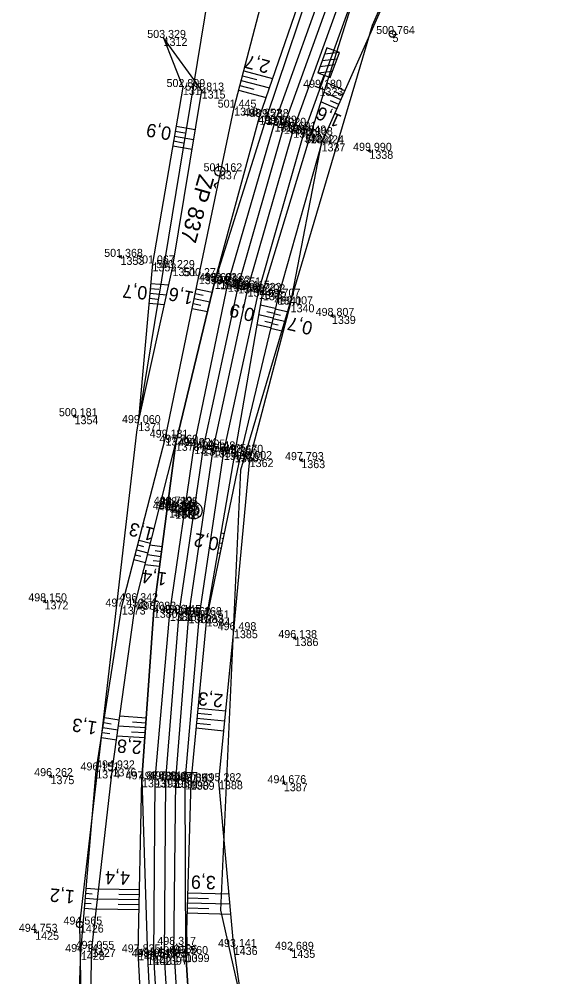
# Model space of a CAD drawing. Extents: x -1234191 to 23050, y -1290331 to -741191.
# Drawn here: x -865309.9 to -865230.9, y -1106841.1 to -1106697.5 of the extents above; entities that cross this region are included whole.
import ezdxf

# ---------------------------------------------------------------- set-up
doc = ezdxf.new("R2010")
doc.units = 0
for name, color, linetype in [('Vrstva 1', 7, 'Continuous'), ('Vrstva 12', 7, 'Continuous'), ('Vrstva 4', 7, 'Continuous'), ('Vrstva 48', 7, 'Continuous'), ('Vrstva 49', 7, 'Continuous'), ('Vrstva 53', 7, 'Continuous'), ('Vrstva 60', 7, 'Continuous'), ('Vrstva 61', 7, 'Continuous'), ('Vrstva 63', 7, 'Continuous'), ('Vrstva 7', 7, 'Continuous')]:
    doc.layers.add(name, color=color, linetype=linetype)

msp = doc.modelspace()

# ---------------------------------------------------------------- linework, layer by layer
at = {"layer": 'Vrstva 1'}
msp.add_lwpolyline([(-865261.7, -1106689.97), (-865270.22, -1106713.53), (-865277.08, -1106737.46), (-865282.34, -1106761.77), (-865285.99, -1106786.57), (-865287.95, -1106811.51), (-865288.19, -1106838.09), (-865286.59, -1106863.96), (-865283.29, -1106889.29), (-865278.34, -1106914.26), (-865271.61, -1106938.96), (-865263.39, -1106962.53), (-865253.95, -1106984.99), (-865244.3, -1107004.68)], dxfattribs=at)
at = {"layer": 'Vrstva 12'}
msp.add_lwpolyline([(-865287.44, -1106771.07), (-865286.51, -1106771.23), (-865286.45, -1106770.43), (-865287.28, -1106770.31), (-865287.44, -1106771.07)], dxfattribs=at)
at = {"layer": 'Vrstva 4'}
for points in [[(-865264.95, -1106688.91), (-865272.84, -1106712.23), (-865280.58, -1106736.8), (-865286.43, -1106761.05), (-865289.73, -1106786.08), (-865291.5, -1106811.5), (-865290.69, -1106838.14), (-865289.3, -1106864.37), (-865286.49, -1106890.77), (-865282.09, -1106915), (-865275.46, -1106934.87)], [(-865272.5, -1106944.55), (-865272.57, -1106944.57), (-865272.57, -1106944.57), (-865275.54, -1106934.9), (-865275.54, -1106934.9), (-865275.46, -1106934.87), (-865279.82, -1106914.59), (-865284.89, -1106889.52), (-865288.1, -1106864.15), (-865289.7, -1106838.09), (-865289.52, -1106811.54), (-865287.32, -1106786.54), (-865283.65, -1106761.54), (-865278.6, -1106737.21), (-865271.61, -1106713.21), (-865263.16, -1106689.66)], [(-865260.38, -1106690.75), (-865268.8, -1106714.12), (-865275.66, -1106737.95), (-865280.85, -1106762.05), (-865284.5, -1106786.89), (-865286.48, -1106811.61), (-865286.75, -1106837.72), (-865286.75, -1106836.31), (-865285.06, -1106863.8), (-865281.77, -1106889.08), (-865276.76, -1106914.02), (-865271.55, -1106933.15), (-865270.95, -1106932.97), (-865275.2, -1106912.49), (-865279.69, -1106888.64), (-865283.29, -1106863.8), (-865284.94, -1106837.69), (-865285.02, -1106811.81), (-865282.87, -1106786.88), (-865279.2, -1106762.42), (-865273.95, -1106738.28), (-865267.2, -1106714.69), (-865258.68, -1106691.02)]]:
    msp.add_lwpolyline(points, dxfattribs=at)
at = {"layer": 'Vrstva 48'}
for p, q in [((-865276.43, -1106706.03), (-865274.29, -1106706.59)), ((-865276.24, -1106705.3), (-865271.9, -1106706.44)), ((-865276.81, -1106707.48), (-865274.72, -1106708.03)), ((-865276.62, -1106706.75), (-865272.38, -1106707.86)), ((-865261.05, -1106708.27), (-865263.75, -1106707.07)), ((-865277, -1106708.21), (-865272.87, -1106709.28)), ((-865261.66, -1106709.64), (-865264.2, -1106708.51)), ((-865261.35, -1106708.95), (-865262.66, -1106708.37)), ((-865262.27, -1106711.01), (-865264.66, -1106709.95)), ((-865261.96, -1106710.32), (-865263.2, -1106709.78)), ((-865286.38, -1106713.59), (-865283.5, -1106714.09)), ((-865286.64, -1106715.07), (-865283.75, -1106715.57)), ((-865286.51, -1106714.33), (-865285.07, -1106714.58)), ((-865286.89, -1106716.55), (-865283.99, -1106717.05)), ((-865286.76, -1106715.81), (-865285.32, -1106716.06)), ((-865290.26, -1106737.9), (-865288.95, -1106738.01)), ((-865290.19, -1106737.15), (-865287.48, -1106737.39)), ((-865283.36, -1106737.96), (-865280.97, -1106738.45)), ((-865290.39, -1106739.39), (-865289.18, -1106739.5)), ((-865290.33, -1106738.64), (-865287.81, -1106738.86)), ((-865283.66, -1106739.43), (-865281.33, -1106739.91)), ((-865283.51, -1106738.69), (-865282.33, -1106738.94)), ((-865290.46, -1106740.14), (-865288.13, -1106740.34)), ((-865283.97, -1106740.9), (-865281.68, -1106741.37)), ((-865283.82, -1106740.16), (-865282.66, -1106740.4)), ((-865271.52, -1106740.93), (-865273.7, -1106740.41)), ((-865271.52, -1106740.96), (-865269.5, -1106741.44)), ((-865271.86, -1106742.39), (-865273.95, -1106741.89)), ((-865271.69, -1106741.66), (-865272.76, -1106741.4)), ((-865271.87, -1106742.42), (-865269.89, -1106742.89)), ((-865271.7, -1106741.69), (-865270.7, -1106741.92)), ((-865272.21, -1106743.84), (-865274.21, -1106743.37)), ((-865272.04, -1106743.11), (-865273.06, -1106742.87)), ((-865272.22, -1106743.87), (-865270.27, -1106744.34)), ((-865272.04, -1106743.15), (-865271.06, -1106743.38)), ((-865279.18, -1106774.7), (-865279.6, -1106774.61)), ((-865279.33, -1106775.43), (-865279.53, -1106775.39)), ((-865292.14, -1106776.37), (-865291.28, -1106776.59)), ((-865291.95, -1106775.65), (-865290.23, -1106776.09)), ((-865288.48, -1106776.63), (-865290.31, -1106776.39)), ((-865279.49, -1106776.17), (-865279.86, -1106776.09)), ((-865279.64, -1106776.9), (-865279.81, -1106776.87)), ((-865292.52, -1106777.82), (-865291.65, -1106778.05)), ((-865292.33, -1106777.1), (-865290.6, -1106777.54)), ((-865288.68, -1106778.12), (-865290.68, -1106777.86)), ((-865288.58, -1106777.38), (-865289.54, -1106777.25)), ((-865279.79, -1106777.64), (-865280.11, -1106777.57)), ((-865292.7, -1106778.55), (-865290.97, -1106779)), ((-865288.87, -1106779.61), (-865291.05, -1106779.32)), ((-865288.78, -1106778.86), (-865289.82, -1106778.73)), ((-865283.11, -1106800.82), (-865278.9, -1106801.23)), ((-865297.13, -1106802.25), (-865294.92, -1106802.59)), ((-865290.86, -1106802.31), (-865294.84, -1106802.03)), ((-865283.26, -1106802.31), (-865279.05, -1106802.72)), ((-865283.19, -1106801.56), (-865281.08, -1106801.77)), ((-865297.36, -1106803.73), (-865295.13, -1106804.08)), ((-865297.24, -1106802.99), (-865296.13, -1106803.16)), ((-865290.96, -1106803.8), (-865295.05, -1106803.52)), ((-865290.91, -1106803.06), (-865292.93, -1106802.92)), ((-865283.41, -1106803.8), (-865279.2, -1106804.21)), ((-865283.33, -1106803.06), (-865281.23, -1106803.26)), ((-865297.59, -1106805.21), (-865295.33, -1106805.56)), ((-865297.48, -1106804.47), (-865296.35, -1106804.65)), ((-865291.07, -1106805.3), (-865295.26, -1106805.01)), ((-865291.02, -1106804.55), (-865293.09, -1106804.41)), ((-865299.92, -1106828.56), (-865299, -1106828.64)), ((-865299.85, -1106827.81), (-865297.99, -1106827.97)), ((-865291.86, -1106828.08), (-865297.99, -1106827.95)), ((-865284.67, -1106828.5), (-865278.44, -1106828.68)), ((-865300.04, -1106830.06), (-865299.15, -1106830.13)), ((-865299.98, -1106829.31), (-865298.16, -1106829.46)), ((-865291.9, -1106829.58), (-865298.16, -1106829.45)), ((-865291.88, -1106828.83), (-865294.98, -1106828.77)), ((-865284.71, -1106830), (-865278.31, -1106830.18)), ((-865284.69, -1106829.25), (-865281.53, -1106829.34)), ((-865300.11, -1106830.8), (-865298.33, -1106830.95)), ((-865291.93, -1106831.08), (-865298.33, -1106830.94)), ((-865291.91, -1106830.33), (-865295.08, -1106830.26)), ((-865284.76, -1106831.5), (-865278.18, -1106831.69)), ((-865284.73, -1106830.75), (-865281.49, -1106830.84))]:
    msp.add_line(p, q, dxfattribs=at)
at = {"layer": 'Vrstva 49'}
for p, q in [((-865257.15, -1106717.17), (-865257.61, -1106717.39)), ((-865257.49, -1106717.05), (-865257.27, -1106717.51)), ((-865294.51, -1106733.04), (-865294.93, -1106733.32)), ((-865294.85, -1106732.97), (-865294.58, -1106733.39)), ((-865262.79, -1106741.9), (-865263.21, -1106742.17)), ((-865263.14, -1106741.82), (-865262.86, -1106742.24)), ((-865301.75, -1106756.85), (-865301.47, -1106757.27)), ((-865301.4, -1106756.93), (-865301.82, -1106757.2)), ((-865267.38, -1106763.52), (-865267.8, -1106763.79)), ((-865267.73, -1106763.44), (-865267.46, -1106763.86)), ((-865305.92, -1106784.66), (-865306.3, -1106784.99)), ((-865306.27, -1106784.63), (-865305.95, -1106785.02)), ((-865268.41, -1106790.16), (-865268.79, -1106790.49)), ((-865268.76, -1106790.13), (-865268.43, -1106790.52)), ((-865305.4, -1106810.84), (-865305.04, -1106811.2)), ((-865305.04, -1106810.85), (-865305.4, -1106811.2)), ((-865270.03, -1106811.92), (-865270.41, -1106812.24)), ((-865270.38, -1106811.89), (-865270.05, -1106812.27)), ((-865307.34, -1106834.18), (-865307.69, -1106834.53)), ((-865307.69, -1106834.18), (-865307.34, -1106834.53)), ((-865268.9, -1106836.88), (-865269.26, -1106837.23)), ((-865269.25, -1106836.88), (-865268.9, -1106837.23))]:
    msp.add_line(p, q, dxfattribs=at)
for points in [[(-865264.56, -1106716.17), (-865254.1, -1106692.63), (-865247.21, -1106672.8), (-865237.22, -1106653.59), (-865223.82, -1106628.84), (-865216.06, -1106613.84), (-865208.6, -1106599.29), (-865202.09, -1106586.89), (-865196.2, -1106572.75), (-865189.54, -1106559.17), (-865179.71, -1106538.07), (-865170.26, -1106513.43), (-865162.16, -1106489.67), (-865154.67, -1106465.04), (-865156.45, -1106464.44)], [(-865297.8, -1106910.95), (-865301.49, -1106884.83), (-865301.57, -1106862.3), (-865300.66, -1106837.39), (-865298.37, -1106810.16), (-865294.53, -1106785.6), (-865287.98, -1106760.27), (-865282.97, -1106736.07), (-865277.68, -1106710.81), (-865271.22, -1106686.12), (-865260.83, -1106663.97), (-865250.75, -1106645.73), (-865240.74, -1106625.96), (-865230.04, -1106606.79), (-865221.82, -1106591.38), (-865215.71, -1106580.01), (-865206.84, -1106567.4), (-865200.8, -1106554.97), (-865189.9, -1106532.43), (-865180.71, -1106509.04), (-865172.12, -1106485.47)], [(-865281.81, -1106787.37), (-865277.56, -1106762.77), (-865273.36, -1106738.48), (-865266.23, -1106714.94), (-865258.68, -1106691.02), (-865249.65, -1106670.73), (-865240.09, -1106650.7), (-865229.18, -1106631.42), (-865218.45, -1106611.92), (-865211.42, -1106598.95), (-865204.65, -1106585.73), (-865197.61, -1106572.48), (-865191.07, -1106558.81), (-865180.7, -1106536.08), (-865170.26, -1106513.43)], [(-865297.8, -1106910.95), (-865299.89, -1106884.19), (-865299.65, -1106862.6), (-865299.01, -1106836.91), (-865295.93, -1106809.86), (-865292.44, -1106784.8), (-865286.43, -1106761.05), (-865280.58, -1106736.8), (-865273.87, -1106712.18), (-865265.74, -1106688.57)], [(-865288.26, -1106700.36), (-865285.37, -1106707.72), (-865289.93, -1106734.16), (-865292.05, -1106758.1)], [(-865292.05, -1106758.1), (-865286.92, -1106734.86), (-865282.54, -1106708.25), (-865288.26, -1106700.36)], [(-865264.56, -1106716.17), (-865271.09, -1106739.15), (-865276.67, -1106762.55), (-865281.81, -1106787.37), (-865284.19, -1106811.86), (-865284.94, -1106837.69), (-865283.29, -1106863.8), (-865279.69, -1106888.64), (-865275.2, -1106912.49), (-865270.95, -1106932.97), (-865270.71, -1106933.73)], [(-865259.72, -1106924.76), (-865259.45, -1106925.3), (-865261.52, -1106902.22), (-865265.89, -1106885.61), (-865274.35, -1106859.45), (-865277.73, -1106836.63), (-865279.95, -1106811.78), (-865277.7, -1106789.14), (-865275.34, -1106763.49), (-865269.2, -1106740.29), (-865264.56, -1106716.17)], [(-865275.34, -1106935.27), (-865275.46, -1106934.87), (-865282.09, -1106915), (-865286.49, -1106890.77), (-865290.62, -1106864.18), (-865292.07, -1106837.43), (-865291.5, -1106811.5), (-865289.73, -1106786.08), (-865286.43, -1106761.05)]]:
    msp.add_lwpolyline(points, dxfattribs=at)
at = {"layer": 'Vrstva 53'}
for p, q in [((-865253.96, -1106699.77), (-865253.86, -1106699.77)), ((-865300.82, -1106833.22), (-865300.82, -1106833.32))]:
    msp.add_line(p, q, dxfattribs=at)
for points in [[(-865238.82, -1106657.44), (-865256.95, -1106698.52), (-865276.74, -1106765.17), (-865279.74, -1106831.09), (-865265.56, -1106893.79), (-865256.25, -1106933.64), (-865247.14, -1106989.91), (-865222.8, -1107004.87), (-865201.31, -1107030.96), (-865196.45, -1107073.73), (-865163.46, -1107128.75), (-865136.19, -1107176.03), (-865109.59, -1107240.55), (-865092.98, -1107247.14), (-865086.64, -1107264.13), (-865095.13, -1107273.62), (-865092.53, -1107296.42)], [(-865031.84, -1107728.7), (-865056.26, -1107614.01), (-865082.13, -1107527.34), (-865093.98, -1107443.05), (-865102.44, -1107349.87), (-865111.7, -1107288.18), (-865115.78, -1107279.62), (-865126.55, -1107239.39), (-865152.22, -1107173.12), (-865183.78, -1107119.15), (-865210.51, -1107089.36), (-865241.35, -1107035.57), (-865260.95, -1106990.6), (-865287.43, -1106945.67), (-865298.94, -1106904.64), (-865299.65, -1106898.63), (-865300.82, -1106833.27), (-865292.28, -1106759.44), (-865281, -1106690.92)]]:
    msp.add_lwpolyline(points, dxfattribs=at)
for centre in [(-865253.92, -1106699.77), (-865300.82, -1106833.27)]:
    msp.add_circle(centre, 0.499, dxfattribs=at)
at = {"layer": 'Vrstva 60'}
for p, q in [((-865288.26, -1106700.36), (-865288.26, -1106700.36)), ((-865253.92, -1106699.77), (-865253.92, -1106699.77)), ((-865285.37, -1106707.72), (-865285.37, -1106707.72)), ((-865264.87, -1106707.83), (-865264.87, -1106707.83)), ((-865282.54, -1106708.25), (-865282.54, -1106708.25)), ((-865277.68, -1106710.81), (-865277.68, -1106710.81)), ((-865273.87, -1106712.18), (-865273.87, -1106712.18)), ((-865272.84, -1106712.23), (-865272.84, -1106712.23)), ((-865271.61, -1106713.21), (-865271.61, -1106713.21)), ((-865270.22, -1106713.53), (-865270.22, -1106713.53)), ((-865268.8, -1106714.12), (-865268.8, -1106714.12)), ((-865267.2, -1106714.69), (-865267.2, -1106714.69)), ((-865266.23, -1106714.94), (-865266.23, -1106714.94)), ((-865264.56, -1106716.17), (-865264.56, -1106716.17)), ((-865257.38, -1106717.28), (-865257.38, -1106717.28)), ((-865279.82, -1106720.35), (-865279.82, -1106720.35)), ((-865294.72, -1106733.18), (-865294.72, -1106733.18)), ((-865289.93, -1106734.16), (-865289.93, -1106734.16)), ((-865286.92, -1106734.86), (-865286.92, -1106734.86)), ((-865282.97, -1106736.07), (-865282.97, -1106736.07)), ((-865280.58, -1106736.8), (-865280.58, -1106736.8)), ((-865279.75, -1106736.83), (-865279.75, -1106736.83)), ((-865278.6, -1106737.21), (-865278.6, -1106737.21)), ((-865277.08, -1106737.46), (-865277.08, -1106737.46)), ((-865275.66, -1106737.95), (-865275.66, -1106737.95)), ((-865273.95, -1106738.28), (-865273.95, -1106738.28)), ((-865273.36, -1106738.48), (-865273.36, -1106738.48)), ((-865271.09, -1106739.15), (-865271.09, -1106739.15)), ((-865269.2, -1106740.29), (-865269.2, -1106740.29)), ((-865263, -1106742.03), (-865263, -1106742.03)), ((-865301.61, -1106757.06), (-865301.61, -1106757.06)), ((-865292.05, -1106758.1), (-865292.05, -1106758.1)), ((-865287.98, -1106760.27), (-865287.98, -1106760.27)), ((-865286.43, -1106761.05), (-865286.43, -1106761.05)), ((-865283.65, -1106761.54), (-865283.65, -1106761.54)), ((-865282.34, -1106761.77), (-865282.34, -1106761.77)), ((-865280.85, -1106762.05), (-865280.85, -1106762.05)), ((-865279.2, -1106762.42), (-865279.2, -1106762.42)), ((-865276.67, -1106762.55), (-865276.67, -1106762.55)), ((-865277.56, -1106762.77), (-865277.56, -1106762.77)), ((-865275.34, -1106763.49), (-865275.34, -1106763.49)), ((-865267.59, -1106763.65), (-865267.59, -1106763.65)), ((-865287.44, -1106771.07), (-865287.44, -1106771.07)), ((-865287.28, -1106770.31), (-865287.28, -1106770.31)), ((-865286.86, -1106770.75), (-865286.86, -1106770.75)), ((-865286.51, -1106771.23), (-865286.51, -1106771.23)), ((-865286.45, -1106770.43), (-865286.45, -1106770.43)), ((-865306.11, -1106784.82), (-865306.11, -1106784.82)), ((-865292.44, -1106784.8), (-865292.44, -1106784.8)), ((-865294.53, -1106785.6), (-865294.53, -1106785.6)), ((-865289.73, -1106786.08), (-865289.73, -1106786.08)), ((-865287.32, -1106786.54), (-865287.32, -1106786.54)), ((-865285.99, -1106786.57), (-865285.99, -1106786.57)), ((-865284.5, -1106786.89), (-865284.5, -1106786.89)), ((-865282.87, -1106786.88), (-865282.87, -1106786.88)), ((-865281.81, -1106787.37), (-865281.81, -1106787.37)), ((-865277.7, -1106789.14), (-865277.7, -1106789.14)), ((-865268.6, -1106790.32), (-865268.6, -1106790.32)), ((-865295.93, -1106809.86), (-865295.93, -1106809.86)), ((-865305.22, -1106811.02), (-865305.22, -1106811.02)), ((-865298.37, -1106810.16), (-865298.37, -1106810.16)), ((-865291.5, -1106811.5), (-865291.5, -1106811.5)), ((-865289.52, -1106811.54), (-865289.52, -1106811.54)), ((-865287.95, -1106811.51), (-865287.95, -1106811.51)), ((-865286.48, -1106811.61), (-865286.48, -1106811.61)), ((-865285.02, -1106811.81), (-865285.02, -1106811.81)), ((-865284.19, -1106811.86), (-865284.19, -1106811.86)), ((-865279.95, -1106811.78), (-865279.95, -1106811.78)), ((-865270.22, -1106812.08), (-865270.22, -1106812.08)), ((-865307.52, -1106834.35), (-865307.52, -1106834.35)), ((-865300.82, -1106833.27), (-865300.82, -1106833.27)), ((-865299.01, -1106836.91), (-865299.01, -1106836.91)), ((-865286.75, -1106836.31), (-865286.75, -1106836.31)), ((-865277.73, -1106836.63), (-865277.73, -1106836.63)), ((-865269.08, -1106837.05), (-865269.08, -1106837.05)), ((-865300.66, -1106837.39), (-865300.66, -1106837.39)), ((-865292.07, -1106837.43), (-865292.07, -1106837.43)), ((-865290.69, -1106838.14), (-865290.69, -1106838.14)), ((-865289.7, -1106838.09), (-865289.7, -1106838.09)), ((-865288.19, -1106838.09), (-865288.19, -1106838.09)), ((-865286.75, -1106837.72), (-865286.75, -1106837.72)), ((-865284.94, -1106837.69), (-865284.94, -1106837.69))]:
    msp.add_line(p, q, dxfattribs=at)
at = {"layer": 'Vrstva 63'}
msp.add_line((-865279.81, -1106720.3), (-865279.84, -1106720.4), dxfattribs=at)
msp.add_circle((-865279.82, -1106720.35), 0.756, dxfattribs=at)
at = {"layer": 'Vrstva 7'}
for p, q in [((-865264.45, -1106703.73), (-865262.23, -1106703.47)), ((-865261.89, -1106702.53), (-865264.11, -1106702.79)), ((-865262.57, -1106704.41), (-865264.79, -1106704.67)), ((-865265.13, -1106705.61), (-865262.91, -1106705.35)), ((-865265.57, -1106707.58), (-865264.16, -1106708.09)), ((-865279.26, -1106736.94), (-865280.23, -1106736.73)), ((-865279.64, -1106736.34), (-865279.85, -1106737.32)), ((-865286.85, -1106770.7), (-865286.87, -1106770.8))]:
    msp.add_line(p, q, dxfattribs=at)
msp.add_lwpolyline([(-865264.87, -1106707.83), (-865264.19, -1106705.95), (-865263.25, -1106706.29), (-865261.89, -1106702.53), (-865263.77, -1106701.85), (-865265.13, -1106705.61), (-865264.19, -1106705.95)], dxfattribs=at)
for centre, radius in [((-865286.86, -1106770.75), 0.5), ((-865283.73, -1106771.21), 1.25), ((-865283.73, -1106771.21), 0.752)]:
    msp.add_circle(centre, radius, dxfattribs=at)

# ---------------------------------------------------------------- texts
at = {"layer": 'Vrstva 48'}
for s, rotation, p in [('2,7', 165.3289, (-865272.15, -1106703.81)), ('1,6', 156.049, (-865261.39, -1106712.07)), ('0,9', 170.2105, (-865286.98, -1106713.77)), ('0,7', 174.9411, (-865290.62, -1106737.62)), ('1,6', 168.3049, (-865283.62, -1106738.45)), ('0,9', 166.6083, (-865274.47, -1106741)), ('0,7', 166.6083, (-865265.75, -1106743)), ('1,3', 165.5059, (-865289.52, -1106773.89)), ('0,2', 168.2928, (-865279.82, -1106775.31)), ('1,4', 172.4944, (-865287.67, -1106780.54)), ('2,3', 174.4505, (-865279.25, -1106798.75)), ('1,3', 171.1129, (-865298.12, -1106802.88)), ('2,8', 176.0009, (-865291.47, -1106805.75)), ('4,4', 178.7495, (-865293.29, -1106825.32)), ('3,9', 178.3366, (-865280.4, -1106826)), ('1,2', 175.181, (-865301.52, -1106828.14))]:
    msp.add_text(s, height=2, rotation=rotation, dxfattribs=at).set_placement(p)
at = {"layer": 'Vrstva 60'}
for s, p in [('1312', (-865288.26, -1106701.56)), ('5', (-865253.92, -1106700.97)), ('1314', (-865285.37, -1106708.92)), ('1323', (-865264.87, -1106709.03)), ('1315', (-865282.54, -1106709.45)), ('1316', (-865277.68, -1106712.01)), ('1317', (-865273.87, -1106713.38)), ('1318', (-865272.84, -1106713.43)), ('1319', (-865271.61, -1106714.41)), ('1335', (-865270.22, -1106714.73)), ('1320', (-865268.8, -1106715.32)), ('1321', (-865267.2, -1106715.89)), ('1322', (-865266.23, -1106716.14)), ('1337', (-865264.56, -1106717.37)), ('1338', (-865257.38, -1106718.48)), ('837', (-865279.82, -1106721.55)), ('1353', (-865294.72, -1106734.38)), ('1352', (-865289.93, -1106735.35)), ('1351', (-865286.92, -1106736.06)), ('1350', (-865282.97, -1106737.27)), ('1349', (-865280.58, -1106738)), ('1348', (-865279.75, -1106738.03)), ('1345', (-865278.6, -1106738.41)), ('1346', (-865277.08, -1106738.66)), ('1344', (-865275.66, -1106739.15)), ('1343', (-865273.95, -1106739.48)), ('1342', (-865273.36, -1106739.68)), ('1341', (-865271.09, -1106740.35)), ('1340', (-865269.2, -1106741.49)), ('1339', (-865263, -1106743.23)), ('1354', (-865301.61, -1106758.26)), ('1371', (-865292.05, -1106759.3)), ('1379', (-865287.98, -1106761.47)), ('1378', (-865286.43, -1106762.25)), ('1357', (-865283.65, -1106762.74)), ('1355', (-865282.34, -1106762.97)), ('1358', (-865280.85, -1106763.25)), ('1359', (-865279.2, -1106763.62)), ('1361', (-865276.67, -1106763.75)), ('1360', (-865277.56, -1106763.97)), ('1362', (-865275.34, -1106764.69)), ('1363', (-865267.59, -1106764.85)), ('1367', (-865287.44, -1106772.27)), ('1366', (-865287.28, -1106771.52)), ('1364', (-865286.86, -1106771.95)), ('1368', (-865286.51, -1106772.43)), ('1365', (-865286.45, -1106771.63)), ('1372', (-865306.11, -1106786.02)), ('1373', (-865294.53, -1106786.8)), ('1377', (-865292.44, -1106786)), ('1380', (-865289.73, -1106787.28)), ('1381', (-865287.32, -1106787.74)), ('1369', (-865285.99, -1106787.77)), ('1382', (-865284.5, -1106788.09)), ('1383', (-865282.87, -1106788.08)), ('1384', (-865281.81, -1106788.57)), ('1385', (-865277.7, -1106790.34)), ('1386', (-865268.6, -1106791.52)), ('1376', (-865295.93, -1106811.06)), ('1375', (-865305.22, -1106812.22)), ('1374', (-865298.37, -1106811.36)), ('1393', (-865291.5, -1106812.7)), ('1392', (-865289.52, -1106812.74)), ('1395', (-865287.95, -1106812.71)), ('1391', (-865286.48, -1106812.81)), ('1390', (-865285.02, -1106813.01)), ('1389', (-865284.19, -1106813.06)), ('1388', (-865279.95, -1106812.98)), ('1387', (-865270.22, -1106813.28)), ('1425', (-865307.52, -1106835.55)), ('1426', (-865300.82, -1106834.47)), ('1427', (-865299.01, -1106838.11)), ('9136', (-865286.75, -1106837.51)), ('1436', (-865277.73, -1106837.83)), ('1435', (-865269.08, -1106838.26)), ('1428', (-865300.66, -1106838.59)), ('1403', (-865292.07, -1106838.63)), ('1402', (-865290.69, -1106839.34)), ('1401', (-865289.7, -1106839.29)), ('1397', (-865288.19, -1106839.29)), ('1400', (-865286.75, -1106838.92)), ('1399', (-865284.94, -1106838.89))]:
    msp.add_text(s, height=1.2, dxfattribs=at).set_placement(p)
at = {"layer": 'Vrstva 61'}
for s, p in [('503.329', (-865290.71, -1106700.36)), ('500.764', (-865256.37, -1106699.77)), ('502.809', (-865287.82, -1106707.72)), ('499.180', (-865267.32, -1106707.83)), ('501.813', (-865284.99, -1106708.25)), ('501.445', (-865280.14, -1106710.81)), ('498.852', (-865276.32, -1106712.18)), ('499.238', (-865275.29, -1106712.23)), ('499.829', (-865274.07, -1106713.21)), ('499.920', (-865272.67, -1106713.53)), ('499.691', (-865271.15, -1106714.12)), ('498.949', (-865269.65, -1106714.69)), ('498.908', (-865268.68, -1106714.94)), ('500.424', (-865267.01, -1106716.17)), ('499.990', (-865259.83, -1106717.28)), ('501.162', (-865282.27, -1106720.35)), ('501.368', (-865297.17, -1106733.18)), ('501.067', (-865292.38, -1106734.16)), ('500.229', (-865289.38, -1106734.86)), ('500.271', (-865285.33, -1106736.07)), ('498.601', (-865282.93, -1106736.8)), ('499.633', (-865282.2, -1106736.83)), ('499.582', (-865281.05, -1106737.21)), ('499.651', (-865279.44, -1106737.46)), ('499.415', (-865278.12, -1106737.95)), ('498.723', (-865276.4, -1106738.28)), ('498.702', (-865275.81, -1106738.48)), ('499.707', (-865273.54, -1106739.15)), ('499.007', (-865271.65, -1106740.29)), ('498.807', (-865265.45, -1106742.03)), ('500.181', (-865303.97, -1106757.06)), ('499.060', (-865294.5, -1106758.1)), ('499.131', (-865290.34, -1106760.27)), ('497.760', (-865288.88, -1106761.05)), ('499.324', (-865286.1, -1106761.54)), ('499.405', (-865284.8, -1106761.77)), ('499.148', (-865283.3, -1106762.05)), ('498.405', (-865281.66, -1106762.42)), ('498.256', (-865280.01, -1106762.77)), ('498.670', (-865279.12, -1106762.55)), ('498.002', (-865277.79, -1106763.49)), ('497.793', (-865270.04, -1106763.65)), ('498.719', (-865289.73, -1106770.31)), ('499.385', (-865289.31, -1106770.75)), ('498.735', (-865288.91, -1106770.43)), ('498.724', (-865289.89, -1106771.07)), ('498.725', (-865288.97, -1106771.23)), ('498.150', (-865308.56, -1106784.82)), ('496.342', (-865294.89, -1106784.8)), ('497.453', (-865296.98, -1106785.6)), ('498.083', (-865292.18, -1106786.08)), ('499.064', (-865289.77, -1106786.54)), ('499.145', (-865288.44, -1106786.57)), ('498.860', (-865286.95, -1106786.89)), ('498.168', (-865285.33, -1106786.88)), ('498.151', (-865284.17, -1106787.37)), ('496.498', (-865280.15, -1106789.14)), ('496.138', (-865271.05, -1106790.32)), ('496.262', (-865307.67, -1106811.02)), ('496.151', (-865300.72, -1106810.16)), ('494.932', (-865298.38, -1106809.86)), ('497.876', (-865293.95, -1106811.5)), ('498.788', (-865291.97, -1106811.54)), ('498.913', (-865290.4, -1106811.51)), ('498.677', (-865288.93, -1106811.61)), ('498.086', (-865287.47, -1106811.81)), ('498.053', (-865286.64, -1106811.86)), ('495.282', (-865282.4, -1106811.78)), ('494.676', (-865272.67, -1106812.08)), ('494.565', (-865303.27, -1106833.27)), ('494.753', (-865309.97, -1106834.35)), ('493.055', (-865301.46, -1106836.91)), ('498.317', (-865289.2, -1106836.31)), ('493.141', (-865280.09, -1106836.63)), ('494.141', (-865303.02, -1106837.39)), ('497.835', (-865294.53, -1106837.43)), ('498.151', (-865293.05, -1106838.14)), ('498.548', (-865292.15, -1106838.09)), ('498.583', (-865290.64, -1106838.09)), ('498.317', (-865289.2, -1106837.72)), ('497.560', (-865287.39, -1106837.69)), ('492.689', (-865271.53, -1106837.05))]:
    msp.add_text(s, height=1.2, dxfattribs=at).set_placement(p)
at = {"layer": 'Vrstva 63'}
msp.add_text('ŽP 837', height=2.4, rotation=253.9901, dxfattribs=at).set_placement((-865282.93, -1106720.66))

doc.saveas('drawing.dxf')
